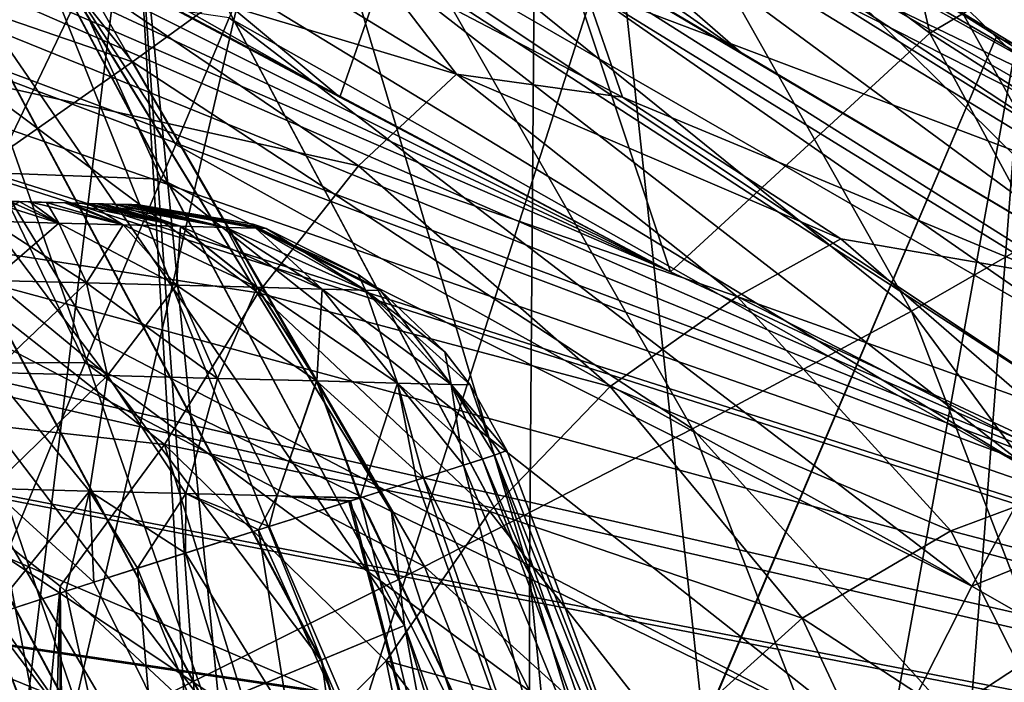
# Model space of a CAD drawing. Header units: metres. Extents: x -90 to 90, y -173 to 74.
# Tile 475 of 564: x 12.48 to 16.03, y 11.54 to 13.93. Entities that reach past the tile are written whole.
import ezdxf

# ---------------------------------------------------------------- set-up
doc = ezdxf.new("R2010")
doc.units = ezdxf.units.M
doc.layers.add('solid_509418', color=7, linetype='CONTINUOUS')
doc.layers.add('solid_509418_01', color=7, linetype='CONTINUOUS')

msp = doc.modelspace()

# ---------------------------------------------------------------- linework, layer by layer
at = {"layer": 'solid_509418'}
for points in [[(14.82881, 13.020579, 15.870558), (-1.501748, 21.690739, 7.785504), (-2.240674, 21.529486, 7.935874)], [(13.635526, 13.650094, 15.283526), (12.966275, 14.0297, 14.929538), (-1.501748, 21.690739, 7.785504)], [(14.82881, 13.020579, 15.870558), (13.635526, 13.650094, 15.283526), (-1.501748, 21.690739, 7.785504)], [(14.82881, 13.020579, 15.870558), (-2.240674, 21.529486, 7.935874), (-2.964292, 21.304502, 8.145675)], [(14.82881, 13.020579, 15.870558), (-2.964292, 21.304502, 8.145675), (-3.667287, 21.016636, 8.414114)], [(16.703533, 12.14677, 16.6854), (-3.667287, 21.016636, 8.414114), (-4.344294, 20.66707, 8.740089)], [(16.703533, 12.14677, 16.6854), (-4.344294, 20.66707, 8.740089), (-4.989629, 20.257486, 9.122033)], [(18.5662, 11.40943, 17.37298), (-4.989629, 20.257486, 9.122033), (-5.597472, 19.790192, 9.557793)], [(18.5662, 11.40943, 17.37298), (16.703533, 12.14677, 16.6854), (-4.989629, 20.257486, 9.122033)], [(18.5662, 11.40943, 17.37298), (-5.597472, 19.790192, 9.557793), (-6.162198, 19.268057, 10.044692)], [(20.398369, 10.805264, 17.936373), (-6.162198, 19.268057, 10.044692), (-7.187422, 18.277428, 10.968469)], [(20.398369, 10.805264, 17.936373), (18.5662, 11.40943, 17.37298), (-6.162198, 19.268057, 10.044692)], [(20.398369, 10.805264, 17.936373), (-7.187422, 18.277428, 10.968469), (-8.260038, 17.33305, 11.849114)], [(22.177095, 10.330552, 18.379049), (-8.260038, 17.33305, 11.849114), (-9.382043, 16.431501, 12.689822)], [(22.177095, 10.330552, 18.379049), (20.398369, 10.805264, 17.936373), (-8.260038, 17.33305, 11.849114)], [(23.855959, 9.982375, 18.70373), (-9.382043, 16.431501, 12.689822), (-11.139967, 15.170759, 13.865483)], [(23.855959, 9.982375, 18.70373), (22.177095, 10.330552, 18.379049), (-9.382043, 16.431501, 12.689822)], [(25.394751, 9.748757, 18.921581), (-11.139967, 15.170759, 13.865483), (-12.963869, 14.03114, 14.928195)], [(25.394751, 9.748757, 18.921581), (23.855959, 9.982375, 18.70373), (-11.139967, 15.170759, 13.865483)], [(25.394751, 9.748757, 18.921581), (-12.963869, 14.03114, 14.928195), (-13.635589, 13.650109, 15.283511)], [(25.394751, 9.748757, 18.921581), (-13.635589, 13.650109, 15.283511), (-14.826507, 13.021798, 15.869422)]]:
    msp.add_3dface(points, dxfattribs=at)
at = {"layer": 'solid_509418_01'}
for points in [[(-3.667287, 21.016636, 8.414114), (16.703533, 12.14677, 16.6854), (14.82881, 13.020579, 15.870558)], [(14.320133, 11.931593, -23.15), (14.358884, 16.854607, -23.15), (12.11802, 19.309906, -23.15)], [(12.887779, 14.611339, -23.15), (14.320133, 11.931593, -23.15), (12.11802, 19.309906, -23.15)], [(10.1, 0.9, -22.5), (11.605629, 18.422117, -22.5), (12.719114, 17.279369, -22.5)], [(9.929629, -0.394095, -22.5), (12.719114, 17.279369, -22.5), (13.762328, 16.129944, -22.5)], [(9.929629, -0.394095, -22.5), (10.1, 0.9, -22.5), (12.719114, 17.279369, -22.5)], [(12.888417, 14.609458, -24.15), (10.961456, 16.958302, -24.15), (12.471044, 11.168263, -24.15)], [(14.320133, 11.931593, -23.15), (15.202172, 9.0239, -23.15), (14.358884, 16.854607, -23.15)], [(15.202172, 9.0239, -23.15), (16.110071, 14.029046, -23.15), (14.358884, 16.854607, -23.15)], [(9.929629, -0.394095, -22.5), (13.762328, 16.129944, -22.5), (14.855026, 14.989584, -22.5)], [(15.416088, 15.750954, -51.042789), (15.56659, 15.949896, -49.491974), (16.839474, 13.622028, -49.282585)], [(15.56659, 15.949896, -49.491974), (16.112644, 15.090252, -48.757435), (16.841133, 13.656778, -48.721081)], [(16.839474, 13.622028, -49.282585), (15.56659, 15.949896, -49.491974), (16.841133, 13.656778, -48.721081)], [(16.342703, 13.810122, 0.000016), (13.243612, 15.720981, 2.669174), (13.185842, 15.848053, -0.000065)], [(13.313528, 15.564704, -5.660518), (16.342703, 13.810122, 0.000016), (13.185842, 15.848053, -0.000065)], [(14.970389, 15.446137, -22.461327), (15.284821, 15.768817, -22.320169), (17.366133, 13.861463, -22.320166)], [(15.061695, 15.424754, -52.537861), (15.416088, 15.750954, -51.042789), (16.676769, 13.469535, -50.837425)], [(17.366133, 13.861463, -22.320166), (15.284821, 15.768817, -22.320169), (17.653519, 14.236703, -22.062838)], [(16.676769, 13.469535, -50.837425), (15.416088, 15.750954, -51.042789), (16.839474, 13.622028, -49.282585)], [(16.342703, 13.810122, 0.000016), (13.310047, 15.572763, 5.511436), (13.243612, 15.720981, 2.669174)], [(14.138253, 15.088026, 13.678428), (15.765029, 13.88108, 14.903039), (15.35406, 15.672615, 12.448626)], [(15.765029, 13.88108, 14.903039), (16.937321, 14.574037, 13.669527), (15.35406, 15.672615, 12.448626)], [(16.342703, 13.810122, 0.000016), (13.62711, 15.328584, 5.803419), (13.310047, 15.572763, 5.511436)], [(16.363686, 13.646226, -5.337171), (16.342703, 13.810122, 0.000016), (13.313528, 15.564704, -5.660518)], [(16.363686, 13.646226, -5.337171), (13.313528, 15.564704, -5.660518), (13.400894, 15.362265, -9.160735)], [(10.638277, 14.549186, -57.418571), (11.568991, 15.429652, -56.509834), (12.886348, 13.777516, -56.332066)], [(12.886348, 13.777516, -56.332066), (11.568991, 15.429652, -56.509834), (13.781027, 14.425711, -55.215534)], [(17.036819, 13.461962, -22.467016), (14.855026, 14.989584, -22.5), (14.970389, 15.446137, -22.461327)], [(17.036819, 13.461962, -22.467016), (14.970389, 15.446137, -22.461327), (17.366133, 13.861463, -22.320166)], [(14.512156, 14.979342, -53.940311), (15.061695, 15.424754, -52.537861), (16.293541, 13.219492, -52.340042)], [(16.293541, 13.219492, -52.340042), (15.061695, 15.424754, -52.537861), (16.676769, 13.469535, -50.837425)], [(13.400894, 15.362265, -9.160735), (13.460469, 15.219995, -11.406977), (16.531374, 13.303173, -11.068451)], [(16.363686, 13.646226, -5.337171), (13.400894, 15.362265, -9.160735), (16.531374, 13.303173, -11.068451)], [(16.342703, 13.810122, 0.000016), (16.678371, 13.469662, 5.710794), (13.62711, 15.328584, 5.803419)], [(14.596542, 14.633002, 6.637789), (13.62711, 15.328584, 5.803419), (16.678371, 13.469662, 5.710794)], [(15.081577, 13.812592, -16.757689), (13.460469, 15.219995, -11.406977), (13.610655, 14.842347, -16.729654)], [(16.581196, 12.924394, -16.784817), (16.531374, 13.303173, -11.068451), (13.460469, 15.219995, -11.406977)], [(15.081577, 13.812592, -16.757689), (16.581196, 12.924394, -16.784817), (13.460469, 15.219995, -11.406977)], [(12.195889, 14.84682, 14.158376), (13.635526, 13.650094, 15.283526), (14.138253, 15.088026, 13.678428)], [(14.138253, 15.088026, 13.678428), (13.635526, 13.650094, 15.283526), (14.82881, 13.020579, 15.870558)], [(14.138253, 15.088026, 13.678428), (14.82881, 13.020579, 15.870558), (15.765029, 13.88108, 14.903039)], [(9.929629, -0.394095, -22.5), (14.855026, 14.989584, -22.5), (16.005117, 13.867033, -22.5)], [(13.781027, 14.425711, -55.215534), (14.512156, 14.979342, -53.940311), (15.699244, 12.878072, -53.753368)], [(15.699244, 12.878072, -53.753368), (14.512156, 14.979342, -53.940311), (16.293541, 13.219492, -52.340042)], [(17.036819, 13.461962, -22.467016), (16.005117, 13.867033, -22.5), (14.855026, 14.989584, -22.5)], [(12.481767, 14.34005, -22.946615), (13.821942, 12.153925, -23.389999), (12.240427, 14.893191, -23.389999)], [(12.480993, 14.339533, -23.834999), (12.240427, 14.893191, -23.389999), (13.821942, 12.153925, -23.389999)], [(12.195889, 14.84682, 14.158376), (12.966275, 14.0297, 14.929538), (13.635526, 13.650094, 15.283526)], [(13.560246, 14.709742, -17.502502), (15.081577, 13.812592, -16.757689), (13.610655, 14.842347, -16.729654)], [(16.406572, 12.73105, -17.819267), (13.560246, 14.709742, -17.502502), (13.446339, 14.437354, -18.139416)], [(13.560246, 14.709742, -17.502502), (16.581196, 12.924394, -16.784817), (15.081577, 13.812592, -16.757689)], [(16.493277, 12.857371, -17.392403), (16.581196, 12.924394, -16.784817), (13.560246, 14.709742, -17.502502)], [(16.406572, 12.73105, -17.819267), (16.493277, 12.857371, -17.392403), (13.560246, 14.709742, -17.502502)], [(14.320102, 11.930069, -24.15), (14.320133, 11.931593, -23.15), (12.887779, 14.611339, -23.15)], [(14.320102, 11.930069, -24.15), (12.887779, 14.611339, -23.15), (12.888417, 14.609458, -24.15)], [(15.585336, 13.996023, 7.407648), (14.596542, 14.633002, 6.637789), (16.678371, 13.469662, 5.710794)], [(12.888417, 14.609458, -24.15), (12.471044, 11.168263, -24.15), (13.240045, 8.635736, -24.15)], [(12.888417, 14.609458, -24.15), (13.240045, 8.635736, -24.15), (13.5, 6, -24.15)], [(14.320102, 0.069931, -24.15), (12.888417, 14.609458, -24.15), (13.5, 6, -24.15)], [(14.320102, 0.069931, -24.15), (14.320102, 11.930069, -24.15), (12.888417, 14.609458, -24.15)], [(11.850193, 13.050753, -57.262356), (10.638277, 14.549186, -57.418571), (12.886348, 13.777516, -56.332066)], [(15.765029, 13.88108, 14.903039), (17.540947, 12.741897, 16.041342), (16.937321, 14.574037, 13.669527)], [(12.549377, 14.185766, 10.540526), (12.753921, 14.526875, 10.009816), (14.05589, 13.733563, 10.657195)], [(14.05589, 13.733563, 10.657195), (12.753921, 14.526875, 10.009816), (13.761166, 14.117574, 10.147084)], [(16.284636, 12.54382, -18.230391), (13.446339, 14.437354, -18.139416), (13.429379, 14.397419, -18.207777)], [(16.284636, 12.54382, -18.230391), (16.406572, 12.73105, -17.819267), (13.446339, 14.437354, -18.139416)], [(12.886348, 13.777516, -56.332066), (13.781027, 14.425711, -55.215534), (14.908543, 12.453696, -55.04253)], [(16.140247, 12.297155, -18.603861), (13.429379, 14.397419, -18.207777), (13.278596, 14.039994, -18.685858)], [(16.140247, 12.297155, -18.603861), (16.284636, 12.54382, -18.230391), (13.429379, 14.397419, -18.207777)], [(14.908543, 12.453696, -55.04253), (13.781027, 14.425711, -55.215534), (15.699244, 12.878072, -53.753368)], [(16.398304, 13.33211, 9.459284), (14.519325, 14.04352, 9.66281), (14.711287, 14.363015, 8.25877)], [(14.711287, 14.363015, 8.25877), (15.585336, 13.996023, 7.407648), (16.754763, 13.327978, 8.220192)], [(16.398304, 13.33211, 9.459284), (14.711287, 14.363015, 8.25877), (16.754763, 13.327978, 8.220192)], [(12.480993, 14.339533, -23.834999), (13.868136, 11.74437, -23.834999), (12.209796, 14.158324, -24.160995)], [(12.211138, 14.159222, -22.619938), (13.568289, 11.62017, -22.619938), (12.481767, 14.34005, -22.946615)], [(12.480993, 14.339533, -23.834999), (13.821942, 12.153925, -23.389999), (13.868136, 11.74437, -23.834999)], [(12.481767, 14.34005, -22.946615), (13.868996, 11.744726, -22.946615), (13.821942, 12.153925, -23.389999)], [(13.568289, 11.62017, -22.619938), (13.868996, 11.744726, -22.946615), (12.481767, 14.34005, -22.946615)], [(11.976948, 14.189698, 10.559444), (12.549377, 14.185766, 10.540526), (12.308846, 13.710952, 10.939226)], [(12.308846, 13.710952, 10.939226), (12.549377, 14.185766, 10.540526), (13.702136, 13.402725, 11.103975)], [(13.702136, 13.402725, 11.103975), (12.549377, 14.185766, 10.540526), (14.05589, 13.733563, 10.657195)], [(12.209796, 14.158324, -24.160995), (13.566798, 11.619552, -24.160995), (11.839353, 13.910802, -24.279999)], [(11.840902, 13.911838, -22.5), (13.156905, 11.449769, -22.5), (12.211138, 14.159222, -22.619938)], [(13.868136, 11.74437, -23.834999), (13.566798, 11.619552, -24.160995), (12.209796, 14.158324, -24.160995)], [(13.156905, 11.449769, -22.5), (13.568289, 11.62017, -22.619938), (12.211138, 14.159222, -22.619938)], [(14.519325, 14.04352, 9.66281), (14.655824, 13.650137, 10.497623), (13.761166, 14.117574, 10.147084)], [(14.05589, 13.733563, 10.657195), (13.761166, 14.117574, 10.147084), (14.655824, 13.650137, 10.497623)], [(14.519325, 14.04352, 9.66281), (16.196838, 13.009237, 10.81161), (14.655824, 13.650137, 10.497623)], [(16.398304, 13.33211, 9.459284), (16.196838, 13.009237, 10.81161), (14.519325, 14.04352, 9.66281)], [(12.692168, 14.016647, -18.926003), (12.13227, 14.008084, -18.929028), (12.384915, 13.377619, -19.313717)], [(12.692168, 14.016647, -18.926003), (12.384915, 13.377619, -19.313717), (12.990266, 13.354833, -19.235226)], [(12.692168, 14.016647, -18.926003), (12.990266, 13.354833, -19.235226), (13.042533, 13.479337, -19.15943)], [(12.692168, 14.016647, -18.926003), (13.042533, 13.479337, -19.15943), (13.235002, 13.936647, -18.792894)], [(16.140247, 12.297155, -18.603861), (13.278596, 14.039994, -18.685858), (13.235002, 13.936647, -18.792894)], [(15.202172, 9.0239, -23.15), (15.5, 6, -23.15), (16.110071, 14.029046, -23.15)], [(15.5, 6, -23.15), (16.110102, -2.028988, -23.15), (16.110071, 14.029046, -23.15)], [(16.754763, 13.327978, 8.220192), (15.585336, 13.996023, 7.407648), (16.678371, 13.469662, 5.710794)], [(15.916424, 11.886643, -19.025824), (13.235002, 13.936647, -18.792894), (13.042533, 13.479337, -19.15943)], [(15.916424, 11.886643, -19.025824), (16.140247, 12.297155, -18.603861), (13.235002, 13.936647, -18.792894)], [(11.839353, 13.910802, -24.279999), (13.155184, 11.449056, -24.279999), (11.469117, 13.663419, -24.160063)], [(11.470459, 13.664315, -22.619005), (12.745291, 11.279272, -22.619005), (11.840902, 13.911838, -22.5)], [(13.566798, 11.619552, -24.160995), (13.155184, 11.449056, -24.279999), (11.839353, 13.910802, -24.279999)], [(12.745291, 11.279272, -22.619005), (13.156905, 11.449769, -22.5), (11.840902, 13.911838, -22.5)], [(9.430127, -1.6, -22.5), (16.005117, 13.867033, -22.5), (17.220091, 12.770858, -22.5)], [(9.430127, -1.6, -22.5), (9.929629, -0.394095, -22.5), (16.005117, 13.867033, -22.5)], [(15.765029, 13.88108, 14.903039), (14.82881, 13.020579, 15.870558), (16.703533, 12.14677, 16.6854)], [(15.765029, 13.88108, 14.903039), (16.703533, 12.14677, 16.6854), (17.540947, 12.741897, 16.041342)], [(17.036819, 13.461962, -22.467016), (17.220091, 12.770858, -22.5), (16.005117, 13.867033, -22.5)], [(11.850193, 13.050753, -57.262356), (12.886348, 13.777516, -56.332066), (13.940945, 11.956837, -56.175724)], [(13.940945, 11.956837, -56.175724), (12.886348, 13.777516, -56.332066), (14.908543, 12.453696, -55.04253)], [(13.702136, 13.402725, 11.103975), (14.05589, 13.733563, 10.657195), (15.070014, 12.931482, 11.545393)], [(14.05589, 13.733563, 10.657195), (14.655824, 13.650137, 10.497623), (15.443569, 13.138595, 11.06863)], [(15.070014, 12.931482, 11.545393), (14.05589, 13.733563, 10.657195), (15.443569, 13.138595, 11.06863)], [(12.053324, 13.142699, 11.171259), (12.308846, 13.710952, 10.939226), (13.340766, 12.944695, 11.411696)], [(13.340766, 12.944695, 11.411696), (12.308846, 13.710952, 10.939226), (13.702136, 13.402725, 11.103975)], [(11.469117, 13.663419, -24.160063), (12.7438, 11.278655, -24.160063), (11.198488, 13.482591, -23.833385)], [(13.155184, 11.449056, -24.279999), (12.7438, 11.278655, -24.160063), (11.469117, 13.663419, -24.160063)], [(12.443953, 11.154454, -22.945), (12.745291, 11.279272, -22.619005), (11.470459, 13.664315, -22.619005)], [(16.196838, 13.009237, 10.81161), (15.443569, 13.138595, 11.06863), (14.655824, 13.650137, 10.497623)], [(12.7438, 11.278655, -24.160063), (12.443093, 11.154098, -23.833385), (11.198488, 13.482591, -23.833385)], [(15.916424, 11.886643, -19.025824), (13.042533, 13.479337, -19.15943), (12.990266, 13.354833, -19.235226)], [(13.340766, 12.944695, 11.411696), (13.702136, 13.402725, 11.103975), (14.61086, 12.606631, 11.886269)], [(14.61086, 12.606631, 11.886269), (13.702136, 13.402725, 11.103975), (15.070014, 12.931482, 11.545393)], [(12.384915, 13.377619, -19.313717), (12.153628, 12.689094, -19.510849), (12.715224, 12.693379, -19.508049)], [(12.384915, 13.377619, -19.313717), (12.715224, 12.693379, -19.508049), (12.750952, 12.779245, -19.483597)], [(12.384915, 13.377619, -19.313717), (12.750952, 12.779245, -19.483597), (12.990266, 13.354833, -19.235226)], [(15.612705, 11.286601, -19.393869), (12.990266, 13.354833, -19.235226), (12.750952, 12.779245, -19.483597)], [(15.612705, 11.286601, -19.393869), (15.916424, 11.886643, -19.025824), (12.990266, 13.354833, -19.235226)], [(12.620345, 13.196148, -44.7551), (12.444212, 13.274137, -44.319515), (12.364506, 13.276224, -44.326736)], [(12.374706, 13.20258, -44.789909), (12.620345, 13.196148, -44.7551), (12.364506, 13.276224, -44.326736)], [(12.620598, 13.196141, -41.044956), (12.374723, 13.202579, -41.01009), (12.477562, 13.273264, -41.486626)], [(12.444212, 13.274137, -44.319515), (12.515611, 13.272267, -44.303989), (12.477562, 13.273264, -41.486626)], [(12.620345, 13.196148, -44.7551), (12.515611, 13.272267, -44.303989), (12.444212, 13.274137, -44.319515)], [(12.515611, 13.272267, -44.303989), (12.57592, 13.270688, -41.516441), (12.477562, 13.273264, -41.486626)], [(12.620598, 13.196141, -41.044956), (12.477562, 13.273264, -41.486626), (12.57592, 13.270688, -41.516441)], [(12.515611, 13.272267, -44.303989), (12.642395, 13.268948, -44.252033), (12.57592, 13.270688, -41.516441)], [(12.852798, 13.190061, -44.66394), (12.642395, 13.268948, -44.252033), (12.515611, 13.272267, -44.303989)], [(12.620345, 13.196148, -44.7551), (12.852798, 13.190061, -44.66394), (12.515611, 13.272267, -44.303989)], [(12.642395, 13.268948, -44.252033), (12.659349, 13.268503, -41.557732), (12.57592, 13.270688, -41.516441)], [(12.853186, 13.190051, -41.136253), (12.57592, 13.270688, -41.516441), (12.659349, 13.268503, -41.557732)], [(12.853186, 13.190051, -41.136253), (12.620598, 13.196141, -41.044956), (12.57592, 13.270688, -41.516441)], [(12.642395, 13.268948, -44.252033), (12.701482, 13.2674, -44.21431), (12.659349, 13.268503, -41.557732)], [(13.058919, 13.184664, -44.517895), (12.701482, 13.2674, -44.21431), (12.642395, 13.268948, -44.252033)], [(12.852798, 13.190061, -44.66394), (13.058919, 13.184664, -44.517895), (12.642395, 13.268948, -44.252033)], [(12.701482, 13.2674, -44.21431), (12.727698, 13.266713, -41.60606), (12.659349, 13.268503, -41.557732)], [(12.853186, 13.190051, -41.136253), (12.659349, 13.268503, -41.557732), (12.727698, 13.266713, -41.60606)], [(12.701482, 13.2674, -44.21431), (12.758798, 13.265899, -44.166046), (12.727698, 13.266713, -41.60606)], [(13.058919, 13.184664, -44.517895), (12.758798, 13.265899, -44.166046), (12.701482, 13.2674, -44.21431)], [(12.758798, 13.265899, -44.166046), (12.782033, 13.26529, -41.657921), (12.727698, 13.266713, -41.60606)], [(13.059319, 13.184653, -41.28244), (12.727698, 13.266713, -41.60606), (12.782033, 13.26529, -41.657921)], [(13.059319, 13.184653, -41.28244), (12.853186, 13.190051, -41.136253), (12.727698, 13.266713, -41.60606)], [(12.758798, 13.265899, -44.166046), (12.81323, 13.264474, -44.104168), (12.782033, 13.26529, -41.657921)], [(13.223733, 13.180347, -44.321407), (12.81323, 13.264474, -44.104168), (12.758798, 13.265899, -44.166046)], [(13.058919, 13.184664, -44.517895), (13.223733, 13.180347, -44.321407), (12.758798, 13.265899, -44.166046)], [(12.81323, 13.264474, -44.104168), (12.824759, 13.264172, -41.711891), (12.782033, 13.26529, -41.657921)], [(13.059319, 13.184653, -41.28244), (12.782033, 13.26529, -41.657921), (12.824759, 13.264172, -41.711891)], [(12.81323, 13.264474, -44.104168), (12.860645, 13.263232, -44.026581), (12.824759, 13.264172, -41.711891)], [(13.223733, 13.180347, -44.321407), (12.860645, 13.263232, -44.026581), (12.81323, 13.264474, -44.104168)], [(12.860645, 13.263232, -44.026581), (12.883739, 13.262628, -41.829334), (12.824759, 13.264172, -41.711891)], [(13.224008, 13.180341, -41.478954), (12.824759, 13.264172, -41.711891), (12.883739, 13.262628, -41.829334)], [(13.224008, 13.180341, -41.478954), (13.059319, 13.184653, -41.28244), (12.824759, 13.264172, -41.711891)], [(12.860645, 13.263232, -44.026581), (12.894748, 13.26234, -43.932808), (12.883739, 13.262628, -41.829334)], [(13.331502, 13.177526, -44.08448), (12.894748, 13.26234, -43.932808), (12.860645, 13.263232, -44.026581)], [(13.223733, 13.180347, -44.321407), (13.331502, 13.177526, -44.08448), (12.860645, 13.263232, -44.026581)], [(12.894748, 13.26234, -43.932808), (12.901236, 13.262169, -41.897861), (12.883739, 13.262628, -41.829334)], [(13.331615, 13.177523, -41.715763), (12.883739, 13.262628, -41.829334), (12.901236, 13.262169, -41.897861)], [(13.331615, 13.177523, -41.715763), (13.224008, 13.180341, -41.478954), (12.883739, 13.262628, -41.829334)], [(12.894748, 13.26234, -43.932808), (12.907958, 13.261993, -43.824287), (12.901236, 13.262169, -41.897861)], [(13.36921, 13.176541, -43.82428), (12.907958, 13.261993, -43.824287), (12.894748, 13.26234, -43.932808)], [(13.331502, 13.177526, -44.08448), (13.36921, 13.176541, -43.82428), (12.894748, 13.26234, -43.932808)], [(12.907958, 13.261993, -43.824287), (12.90798, 13.261992, -41.975716), (12.901236, 13.262169, -41.897861)], [(13.331615, 13.177523, -41.715763), (12.901236, 13.262169, -41.897861), (12.90798, 13.261992, -41.975716)], [(13.322115, 13.192338, -43.82428), (12.90798, 13.261992, -41.975716), (12.907958, 13.261993, -43.824287)], [(13.322115, 13.192338, -43.82428), (12.907958, 13.261993, -43.824287), (13.36921, 13.176541, -43.82428)], [(13.322124, 13.192335, -41.975716), (13.331615, 13.177523, -41.715763), (12.90798, 13.261992, -41.975716)], [(13.322115, 13.192338, -43.82428), (13.322124, 13.192335, -41.975716), (12.90798, 13.261992, -41.975716)], [(12.720608, 12.980291, -45.159878), (12.620345, 13.196148, -44.7551), (12.374706, 13.20258, -44.789909)], [(12.380071, 12.989208, -45.208164), (12.720608, 12.980291, -45.159878), (12.374706, 13.20258, -44.789909)], [(12.620598, 13.196141, -41.044956), (12.380089, 12.989208, -40.591839), (12.374723, 13.202579, -41.01009)], [(12.720949, 12.980283, -40.640202), (12.380089, 12.989208, -40.591839), (12.620598, 13.196141, -41.044956)], [(13.045046, 12.971795, -45.032578), (12.852798, 13.190061, -44.66394), (12.620345, 13.196148, -44.7551)], [(12.720608, 12.980291, -45.159878), (13.045046, 12.971795, -45.032578), (12.620345, 13.196148, -44.7551)], [(12.720949, 12.980283, -40.640202), (12.620598, 13.196141, -41.044956), (12.853186, 13.190051, -41.136253)], [(13.045575, 12.971782, -40.767693), (12.720949, 12.980283, -40.640202), (12.853186, 13.190051, -41.136253)], [(13.335868, 12.96418, -44.826405), (13.058919, 13.184664, -44.517895), (12.852798, 13.190061, -44.66394)], [(13.045046, 12.971795, -45.032578), (13.335868, 12.96418, -44.826405), (12.852798, 13.190061, -44.66394)], [(13.045575, 12.971782, -40.767693), (12.853186, 13.190051, -41.136253), (13.059319, 13.184653, -41.28244)], [(13.322115, 13.192338, -43.82428), (13.36921, 13.176541, -43.82428), (13.322124, 13.192335, -41.975716)], [(13.322124, 13.192335, -41.975716), (13.369229, 13.176535, -41.975716), (13.331615, 13.177523, -41.715763)], [(13.36921, 13.176541, -43.82428), (13.369229, 13.176535, -41.975716), (13.322124, 13.192335, -41.975716)], [(15.699244, 12.878072, -53.753368), (16.293541, 13.219492, -52.340042), (17.189726, 10.853941, -52.186188)], [(13.336418, 12.964166, -40.974072), (13.045575, 12.971782, -40.767693), (13.059319, 13.184653, -41.28244)], [(13.571339, 12.958014, -44.545525), (13.223733, 13.180347, -44.321407), (13.058919, 13.184664, -44.517895)], [(13.335868, 12.96418, -44.826405), (13.571339, 12.958014, -44.545525), (13.058919, 13.184664, -44.517895)], [(13.336418, 12.964166, -40.974072), (13.059319, 13.184653, -41.28244), (13.224008, 13.180341, -41.478954)], [(13.727038, 12.953937, -44.203018), (13.331502, 13.177526, -44.08448), (13.223733, 13.180347, -44.321407)], [(13.571339, 12.958014, -44.545525), (13.727038, 12.953937, -44.203018), (13.223733, 13.180347, -44.321407)], [(13.571713, 12.958004, -41.254993), (13.224008, 13.180341, -41.478954), (13.331615, 13.177523, -41.715763)], [(13.571713, 12.958004, -41.254993), (13.336418, 12.964166, -40.974072), (13.224008, 13.180341, -41.478954)], [(13.331502, 13.177526, -44.08448), (13.781887, 12.952505, -43.82428), (13.700731, 13.010597, -43.82428)], [(13.727038, 12.953937, -44.203018), (13.781887, 12.952505, -43.82428), (13.331502, 13.177526, -44.08448)], [(13.331502, 13.177526, -44.08448), (13.700731, 13.010597, -43.82428), (13.36921, 13.176541, -43.82428)], [(13.727182, 12.953933, -41.597336), (13.331615, 13.177523, -41.715763), (13.369229, 13.176535, -41.975716)], [(13.727182, 12.953933, -41.597336), (13.571713, 12.958004, -41.254993), (13.331615, 13.177523, -41.715763)], [(13.36921, 13.176541, -43.82428), (13.700731, 13.010597, -43.82428), (13.369229, 13.176535, -41.975716)], [(13.700727, 13.0106, -41.975716), (13.727182, 12.953933, -41.597336), (13.369229, 13.176535, -41.975716)], [(13.700731, 13.010597, -43.82428), (13.700727, 13.0106, -41.975716), (13.369229, 13.176535, -41.975716)], [(12.053324, 13.142699, 11.171259), (13.002592, 12.396624, 11.555071), (11.806759, 12.527926, 11.217811)], [(13.340766, 12.944695, 11.411696), (13.002592, 12.396624, 11.555071), (12.053324, 13.142699, 11.171259)], [(15.070014, 12.931482, 11.545393), (15.443569, 13.138595, 11.06863), (16.114958, 12.556922, 11.878422)], [(16.196838, 13.009237, 10.81161), (16.114958, 12.556922, 11.878422), (15.443569, 13.138595, 11.06863)], [(10.698128, 12.26335, -57.983459), (11.850193, 13.050753, -57.262356), (12.820324, 11.399752, -57.124985)], [(12.820324, 11.399752, -57.124985), (11.850193, 13.050753, -57.262356), (13.940945, 11.956837, -56.175724)], [(-14.826507, 13.021798, 15.869422), (-16.70134, 12.147783, 16.684454), (26.840626, 9.604709, 19.055908)], [(25.394751, 9.748757, 18.921581), (-14.826507, 13.021798, 15.869422), (26.840626, 9.604709, 19.055908)], [(13.700727, 13.0106, -41.975716), (13.781899, 12.952495, -41.975716), (13.727182, 12.953933, -41.597336)], [(13.781887, 12.952505, -43.82428), (13.781899, 12.952495, -41.975716), (13.700727, 13.0106, -41.975716)], [(13.700731, 13.010597, -43.82428), (13.781887, 12.952505, -43.82428), (13.700727, 13.0106, -41.975716)], [(12.380063, 12.65702, -45.540039), (12.795899, 12.646131, -45.481064), (12.380071, 12.989208, -45.208164)], [(12.795899, 12.646131, -45.481064), (12.720608, 12.980291, -45.159878), (12.380071, 12.989208, -45.208164)], [(12.720949, 12.980283, -40.640202), (12.380081, 12.657019, -40.25996), (12.380089, 12.989208, -40.591839)], [(12.796309, 12.646119, -40.319035), (12.380081, 12.657019, -40.25996), (12.720949, 12.980283, -40.640202)], [(13.193325, 12.635723, -45.325085), (13.045046, 12.971795, -45.032578), (12.720608, 12.980291, -45.159878)], [(12.795899, 12.646131, -45.481064), (13.193325, 12.635723, -45.325085), (12.720608, 12.980291, -45.159878)], [(12.796309, 12.646119, -40.319035), (12.720949, 12.980283, -40.640202), (13.045575, 12.971782, -40.767693)], [(13.193967, 12.635706, -40.475246), (12.796309, 12.646119, -40.319035), (13.045575, 12.971782, -40.767693)], [(14.176331, 12.156031, 12.089574), (13.002592, 12.396624, 11.555071), (13.340766, 12.944695, 11.411696)], [(13.551355, 12.626348, -45.071201), (13.335868, 12.96418, -44.826405), (13.045046, 12.971795, -45.032578)], [(13.193325, 12.635723, -45.325085), (13.551355, 12.626348, -45.071201), (13.045046, 12.971795, -45.032578)], [(13.193967, 12.635706, -40.475246), (13.045575, 12.971782, -40.767693), (13.336418, 12.964166, -40.974072)], [(13.552026, 12.62633, -40.729382), (13.193967, 12.635706, -40.475246), (13.336418, 12.964166, -40.974072)], [(13.842892, 12.618713, -44.723358), (13.571339, 12.958014, -44.545525), (13.335868, 12.96418, -44.826405)], [(13.551355, 12.626348, -45.071201), (13.842892, 12.618713, -44.723358), (13.335868, 12.96418, -44.826405)], [(13.552026, 12.62633, -40.729382), (13.336418, 12.964166, -40.974072), (13.571713, 12.958004, -41.254993)], [(14.176331, 12.156031, 12.089574), (13.340766, 12.944695, 11.411696), (14.61086, 12.606631, 11.886269)], [(13.843348, 12.618702, -41.077286), (13.552026, 12.62633, -40.729382), (13.571713, 12.958004, -41.254993)], [(14.036623, 12.613641, -44.297081), (13.727038, 12.953937, -44.203018), (13.571339, 12.958014, -44.545525)], [(13.842892, 12.618713, -44.723358), (14.036623, 12.613641, -44.297081), (13.571339, 12.958014, -44.545525)], [(13.843348, 12.618702, -41.077286), (13.571713, 12.958004, -41.254993), (13.727182, 12.953933, -41.597336)], [(13.727038, 12.953937, -44.203018), (14.10507, 12.611858, -43.82428), (14.014121, 12.731019, -43.82428)], [(14.036623, 12.613641, -44.297081), (14.10507, 12.611858, -43.82428), (13.727038, 12.953937, -44.203018)], [(13.727038, 12.953937, -44.203018), (14.014121, 12.731019, -43.82428), (13.781887, 12.952505, -43.82428)], [(14.036793, 12.613636, -41.503361), (13.727182, 12.953933, -41.597336), (13.781899, 12.952495, -41.975716)], [(14.036793, 12.613636, -41.503361), (13.843348, 12.618702, -41.077286), (13.727182, 12.953933, -41.597336)], [(13.781887, 12.952505, -43.82428), (14.014121, 12.731019, -43.82428), (13.781899, 12.952495, -41.975716)], [(14.014111, 12.731032, -41.975716), (14.036793, 12.613636, -41.503361), (13.781899, 12.952495, -41.975716)], [(14.014121, 12.731019, -43.82428), (14.014111, 12.731032, -41.975716), (13.781899, 12.952495, -41.975716)], [(14.61086, 12.606631, 11.886269), (15.070014, 12.931482, 11.545393), (15.840913, 12.085297, 12.649707)], [(15.070014, 12.931482, 11.545393), (16.114958, 12.556922, 11.878422), (16.356026, 12.277901, 12.291143)], [(15.840913, 12.085297, 12.649707), (15.070014, 12.931482, 11.545393), (16.356026, 12.277901, 12.291143)], [(14.908543, 12.453696, -55.04253), (15.699244, 12.878072, -53.753368), (16.562826, 10.624254, -53.607979)], [(16.562826, 10.624254, -53.607979), (15.699244, 12.878072, -53.753368), (17.189726, 10.853941, -52.186188)], [(9.430127, -1.6, -22.5), (17.220091, 12.770858, -22.5), (18.507133, 11.711641, -22.5)], [(15.612705, 11.286601, -19.393869), (12.750952, 12.779245, -19.483597), (12.715224, 12.693379, -19.508049)], [(14.014111, 12.731032, -41.975716), (14.105083, 12.611839, -41.975716), (14.036793, 12.613636, -41.503361)], [(14.10507, 12.611858, -43.82428), (14.105083, 12.611839, -41.975716), (14.014111, 12.731032, -41.975716)], [(14.014121, 12.731019, -43.82428), (14.10507, 12.611858, -43.82428), (14.014111, 12.731032, -41.975716)], [(12.153628, 12.689094, -19.510849), (12.428557, 11.991915, -19.6), (12.715224, 12.693379, -19.508049)], [(15.349388, 10.746225, -19.559326), (12.715224, 12.693379, -19.508049), (12.428557, 11.991915, -19.6)], [(15.349388, 10.746225, -19.559326), (15.612705, 11.286601, -19.393869), (12.715224, 12.693379, -19.508049)], [(12.374682, 12.238565, -45.753017), (12.731571, 12.22922, -45.712173), (12.380063, 12.65702, -45.540039)], [(12.796309, 12.646119, -40.319035), (12.3747, 12.238565, -40.046986), (12.380081, 12.657019, -40.25996)], [(12.731571, 12.22922, -45.712173), (12.795899, 12.646131, -45.481064), (12.380063, 12.65702, -45.540039)], [(12.731291, 12.229227, -40.087769), (12.3747, 12.238565, -40.046986), (12.796309, 12.646119, -40.319035)], [(13.078952, 12.220123, -40.191906), (12.731291, 12.229227, -40.087769), (12.796309, 12.646119, -40.319035)], [(12.731571, 12.22922, -45.712173), (13.079521, 12.220109, -45.607853), (12.795899, 12.646131, -45.481064)], [(13.079521, 12.220109, -45.607853), (13.193325, 12.635723, -45.325085), (12.795899, 12.646131, -45.481064)], [(13.078952, 12.220123, -40.191906), (12.796309, 12.646119, -40.319035), (13.193967, 12.635706, -40.475246)], [(13.408262, 12.2115, -40.360367), (13.078952, 12.220123, -40.191906), (13.193967, 12.635706, -40.475246)], [(13.079521, 12.220109, -45.607853), (13.409149, 12.211477, -45.439053), (13.193325, 12.635723, -45.325085)], [(13.409149, 12.211477, -45.439053), (13.551355, 12.626348, -45.071201), (13.193325, 12.635723, -45.325085)], [(13.408262, 12.2115, -40.360367), (13.193967, 12.635706, -40.475246), (13.552026, 12.62633, -40.729382)], [(13.408262, 12.2115, -40.360367), (13.552026, 12.62633, -40.729382), (13.708949, 12.205108, -40.59531)], [(13.409149, 12.211477, -45.439053), (13.705647, 12.203988, -45.208294), (13.551355, 12.626348, -45.071201)], [(13.551355, 12.626348, -45.071201), (13.705647, 12.203988, -45.208294), (13.936728, 12.276678, -44.90213)], [(13.551355, 12.626348, -45.071201), (13.936728, 12.276678, -44.90213), (13.842892, 12.618713, -44.723358)], [(13.843348, 12.618702, -41.077286), (13.708949, 12.205108, -40.59531), (13.552026, 12.62633, -40.729382)], [(13.843348, 12.618702, -41.077286), (13.912368, 12.269019, -40.859127), (13.708949, 12.205108, -40.59531)], [(13.842892, 12.618713, -44.723358), (13.936728, 12.276678, -44.90213), (14.149935, 12.344474, -44.426506)], [(13.842892, 12.618713, -44.723358), (14.149935, 12.344474, -44.426506), (14.036623, 12.613641, -44.297081)], [(13.843348, 12.618702, -41.077286), (14.080933, 12.322366, -41.180439), (13.912368, 12.269019, -40.859127)], [(14.036793, 12.613636, -41.503361), (14.080933, 12.322366, -41.180439), (13.843348, 12.618702, -41.077286)], [(14.036623, 12.613641, -44.297081), (14.214441, 12.366239, -44.139694), (14.23772, 12.375527, -43.824287)], [(14.036623, 12.613641, -44.297081), (14.23772, 12.375527, -43.824287), (14.10507, 12.611858, -43.82428)], [(14.036623, 12.613641, -44.297081), (14.149935, 12.344474, -44.426506), (14.214441, 12.366239, -44.139694)], [(14.036793, 12.613636, -41.503361), (14.193273, 12.358836, -41.542793), (14.080933, 12.322366, -41.180439)], [(14.105083, 12.611839, -41.975716), (14.193273, 12.358836, -41.542793), (14.036793, 12.613636, -41.503361)], [(14.10507, 12.611858, -43.82428), (14.23772, 12.375527, -43.824287), (14.105083, 12.611839, -41.975716)], [(14.105083, 12.611839, -41.975716), (14.23772, 12.375527, -43.824287), (14.237711, 12.375546, -41.975716)], [(14.105083, 12.611839, -41.975716), (14.237711, 12.375546, -41.975716), (14.193273, 12.358836, -41.542793)], [(14.176331, 12.156031, 12.089574), (14.61086, 12.606631, 11.886269), (15.304412, 11.770652, 12.859758)], [(15.304412, 11.770652, 12.859758), (14.61086, 12.606631, 11.886269), (15.840913, 12.085297, 12.649707)], [(11.806759, 3.2006, 11.217811), (11.806759, 12.527926, 11.217811), (12.625216, 11.886602, 11.480656)], [(13.002592, 12.396624, 11.555071), (12.625216, 11.886602, 11.480656), (11.806759, 12.527926, 11.217811)], [(13.940945, 11.956837, -56.175724), (14.908543, 12.453696, -55.04253), (15.728733, 10.33876, -54.90799)], [(15.728733, 10.33876, -54.90799), (14.908543, 12.453696, -55.04253), (16.562826, 10.624254, -53.607979)], [(13.002592, 12.396624, 11.555071), (13.377323, 11.1847, 11.918725), (12.625216, 11.886602, 11.480656)], [(13.002592, 12.396624, 11.555071), (13.802795, 11.6162, 12.138851), (13.377323, 11.1847, 11.918725)], [(14.176331, 12.156031, 12.089574), (13.802795, 11.6162, 12.138851), (13.002592, 12.396624, 11.555071)], [(14.193273, 12.358836, -41.542793), (14.237711, 12.375546, -41.975716), (14.950104, 10.455828, -41.991982)], [(14.214441, 12.366239, -44.139694), (14.950368, 10.454943, -43.80801), (14.23772, 12.375527, -43.824287)], [(14.950368, 10.454943, -43.80801), (14.950104, 10.455828, -41.991982), (14.237711, 12.375546, -41.975716)], [(14.23772, 12.375527, -43.824287), (14.950368, 10.454943, -43.80801), (14.237711, 12.375546, -41.975716)], [(14.149935, 12.344474, -44.426506), (13.936728, 12.276678, -44.90213), (14.860899, 10.423216, -44.416473)], [(14.080933, 12.322366, -41.180439), (14.193273, 12.358836, -41.542793), (14.860313, 10.425289, -41.383537)], [(14.214441, 12.366239, -44.139694), (14.149935, 12.344474, -44.426506), (14.950368, 10.454943, -43.80801)], [(14.149935, 12.344474, -44.426506), (14.860899, 10.423216, -44.416473), (14.950368, 10.454943, -43.80801)], [(14.193273, 12.358836, -41.542793), (14.950104, 10.455828, -41.991982), (14.860313, 10.425289, -41.383537)], [(13.912368, 12.269019, -40.859127), (14.080933, 12.322366, -41.180439), (14.597533, 10.342651, -40.832752)], [(14.080933, 12.322366, -41.180439), (14.860313, 10.425289, -41.383537), (14.597533, 10.342651, -40.832752)], [(13.936728, 12.276678, -44.90213), (13.705647, 12.203988, -45.208294), (14.598104, 10.340615, -44.967251)], [(13.708949, 12.205108, -40.59531), (13.912368, 12.269019, -40.859127), (14.597533, 10.342651, -40.832752)], [(13.936728, 12.276678, -44.90213), (14.598104, 10.340615, -44.967251), (14.860899, 10.423216, -44.416473)], [(15.840913, 12.085297, 12.649707), (16.356026, 12.277901, 12.291143), (16.614201, 11.88256, 12.87055)], [(15.916424, 11.886643, -19.025824), (16.466606, 12.110315, -18.594568), (16.140247, 12.297155, -18.603861)], [(11.574327, 10.796185, -57.866901), (10.698128, 12.26335, -57.983459), (12.820324, 11.399752, -57.124985)], [(12.374682, 12.238565, -45.753017), (12.364506, 11.776738, -45.826225), (12.746344, 11.900039, -45.775963)], [(12.731291, 12.229227, -40.087769), (12.364523, 11.776737, -39.973778), (12.3747, 12.238565, -40.046986)], [(12.731291, 12.229227, -40.087769), (12.646362, 11.867836, -40.002964), (12.364523, 11.776737, -39.973778)], [(12.374682, 12.238565, -45.753017), (12.746344, 11.900039, -45.775963), (12.731571, 12.22922, -45.712173)], [(12.731291, 12.229227, -40.087769), (12.904018, 11.950569, -40.069252), (12.646362, 11.867836, -40.002964)], [(13.078952, 12.220123, -40.191906), (12.904018, 11.950569, -40.069252), (12.731291, 12.229227, -40.087769)], [(12.731571, 12.22922, -45.712173), (12.746344, 11.900039, -45.775963), (13.077369, 12.005755, -45.662926)], [(12.731571, 12.22922, -45.712173), (13.077369, 12.005755, -45.662926), (13.079521, 12.220109, -45.607853)], [(13.078952, 12.220123, -40.191906), (13.34114, 12.08937, -40.281788), (12.904018, 11.950569, -40.069252)], [(13.079521, 12.220109, -45.607853), (13.077369, 12.005755, -45.662926), (13.379737, 12.101496, -45.492203)], [(13.408262, 12.2115, -40.360367), (13.34114, 12.08937, -40.281788), (13.078952, 12.220123, -40.191906)], [(13.079521, 12.220109, -45.607853), (13.379737, 12.101496, -45.492203), (13.409149, 12.211477, -45.439053)], [(13.408262, 12.2115, -40.360367), (13.673624, 12.19401, -40.55769), (13.34114, 12.08937, -40.281788)], [(13.34114, 12.08937, -40.281788), (13.673624, 12.19401, -40.55769), (14.186438, 10.216658, -40.391872)], [(13.409149, 12.211477, -45.439053), (13.379737, 12.101496, -45.492203), (13.666959, 12.191823, -45.249195)], [(13.408262, 12.2115, -40.360367), (13.708949, 12.205108, -40.59531), (13.673624, 12.19401, -40.55769)], [(13.409149, 12.211477, -45.439053), (13.666959, 12.191823, -45.249195), (13.705647, 12.203988, -45.208294)], [(13.705647, 12.203988, -45.208294), (13.666959, 12.191823, -45.249195), (14.598104, 10.340615, -44.967251)], [(13.673624, 12.19401, -40.55769), (13.708949, 12.205108, -40.59531), (14.186438, 10.216658, -40.391872)], [(13.708949, 12.205108, -40.59531), (14.597533, 10.342651, -40.832752), (14.186438, 10.216658, -40.391872)], [(13.666959, 12.191823, -45.249195), (13.379737, 12.101496, -45.492203), (14.186991, 10.214681, -45.408123)], [(13.666959, 12.191823, -45.249195), (14.186991, 10.214681, -45.408123), (14.598104, 10.340615, -44.967251)], [(-16.70134, 12.147783, 16.684454), (-18.564163, 11.410231, 17.372232), (26.840626, 9.604709, 19.055908)], [(14.820217, 11.333789, 12.937761), (13.802795, 11.6162, 12.138851), (14.176331, 12.156031, 12.089574)], [(13.868996, 11.744726, -22.946615), (14.799374, 9.145704, -23.389999), (13.821942, 12.153925, -23.389999)], [(13.868136, 11.74437, -23.834999), (13.821942, 12.153925, -23.389999), (14.799374, 9.145704, -23.389999)], [(14.820217, 11.333789, 12.937761), (14.176331, 12.156031, 12.089574), (15.304412, 11.770652, 12.859758)], [(12.904018, 11.950569, -40.069252), (13.34114, 12.08937, -40.281788), (13.666001, 10.059252, -40.102703)], [(13.379737, 12.101496, -45.492203), (13.077369, 12.005755, -45.662926), (14.186991, 10.214681, -45.408123)], [(13.34114, 12.08937, -40.281788), (14.186438, 10.216658, -40.391872), (13.666001, 10.059252, -40.102703)], [(15.916424, 11.886643, -19.025824), (16.242569, 11.699168, -19.017172), (16.466606, 12.110315, -18.594568)], [(15.304412, 11.770652, 12.859758), (15.840913, 12.085297, 12.649707), (16.341097, 11.093802, 13.90141)], [(16.341097, 11.093802, 13.90141), (15.840913, 12.085297, 12.649707), (16.614201, 11.88256, 12.87055)], [(12.428557, 11.991915, -19.6), (12.428557, 3.074496, -19.6), (16.511808, -9.356192, -19.6)], [(13.774756, 11.094289, -19.6), (12.428557, 11.991915, -19.6), (16.511808, -9.356192, -19.6)], [(15.349388, 10.746225, -19.559326), (12.428557, 11.991915, -19.6), (13.774756, 11.094289, -19.6)], [(13.077369, 12.005755, -45.662926), (12.746344, 11.900039, -45.775963), (13.666537, 10.057349, -45.697285)], [(13.077369, 12.005755, -45.662926), (13.666537, 10.057349, -45.697285), (14.186991, 10.214681, -45.408123)], [(12.646362, 11.867836, -40.002964), (12.904018, 11.950569, -40.069252), (13.085589, 9.885258, -39.992657)], [(12.820324, 11.399752, -57.124985), (13.940945, 11.956837, -56.175724), (14.708028, 10.004503, -56.05415)], [(12.904018, 11.950569, -40.069252), (13.666001, 10.059252, -40.102703), (13.085589, 9.885258, -39.992657)], [(14.708028, 10.004503, -56.05415), (13.940945, 11.956837, -56.175724), (15.728733, 10.33876, -54.90799)], [(15.201653, 9.023049, -24.15), (14.320133, 11.931593, -23.15), (14.320102, 11.930069, -24.15)], [(15.201653, 2.976951, -24.15), (15.201653, 9.023049, -24.15), (14.320102, 11.930069, -24.15)], [(14.320102, 0.069931, -24.15), (15.201653, 2.976951, -24.15), (14.320102, 11.930069, -24.15)], [(15.201653, 9.023049, -24.15), (15.202172, 9.0239, -23.15), (14.320133, 11.931593, -23.15)], [(12.17873, -4.87401, 11.313227), (11.806759, 3.2006, 11.217811), (12.625216, 11.886602, 11.480656)], [(12.623243, -5.239115, 11.479779), (12.17873, -4.87401, 11.313227), (12.625216, 11.886602, 11.480656)], [(12.746344, 11.900039, -45.775963), (12.364506, 11.776738, -45.826225), (13.666537, 10.057349, -45.697285)], [(12.828807, -5.492858, 11.578156), (12.623243, -5.239115, 11.479779), (12.625216, 11.886602, 11.480656)], [(12.828807, -5.492858, 11.578156), (12.625216, 11.886602, 11.480656), (13.377323, 11.1847, 11.918725)], [(15.612705, 11.286601, -19.393869), (16.242569, 11.699168, -19.017172), (15.916424, 11.886643, -19.025824)], [(13.085589, 9.885258, -39.992657), (10.907277, 9.644354, -39.935616), (9.90613, 11.841113, -39.909401)], [(12.364523, 11.776737, -39.973778), (13.085589, 9.885258, -39.992657), (9.90613, 11.841113, -39.909401)], [(12.163166, 11.857061, -26.5), (13.161352, 9.00443, -26.5), (10.692088, 11.447648, -26.5)], [(12.205048, 11.769341, -22.700001), (13.161352, 9.00443, -26.5), (12.163166, 11.857061, -26.5)], [(12.646362, 11.867836, -40.002964), (13.085589, 9.885258, -39.992657), (12.364523, 11.776737, -39.973778)], [(10.907277, 9.644354, -45.864384), (13.046677, 10.01438, -45.808361), (12.364506, 11.776738, -45.826225)], [(11.2079, 10.287266, -22.700001), (13.172076, 8.956993, -22.700001), (12.205048, 11.769341, -22.700001)], [(12.027934, 11.792348, -23.389999), (12.600842, 10.409225, -23.389999), (12.443953, 11.154454, -22.945)], [(12.443093, 11.154098, -23.833385), (12.600842, 10.409225, -23.389999), (12.027934, 11.792348, -23.389999)], [(13.172076, 8.956993, -22.700001), (13.161352, 9.00443, -26.5), (12.205048, 11.769341, -22.700001)], [(13.666537, 10.057349, -45.697285), (12.364506, 11.776738, -45.826225), (13.046677, 10.01438, -45.808361)], [(14.820217, 11.333789, 12.937761), (15.304412, 11.770652, 12.859758), (15.756473, 10.803397, 13.958998)], [(15.756473, 10.803397, 13.958998), (15.304412, 11.770652, 12.859758), (16.341097, 11.093802, 13.90141)], [(13.868136, 11.74437, -23.834999), (14.722335, 8.928454, -23.834999), (13.566798, 11.619552, -24.160995)], [(13.568289, 11.62017, -22.619938), (14.404018, 8.865137, -22.619938), (13.868996, 11.744726, -22.946615)], [(13.868136, 11.74437, -23.834999), (14.799374, 9.145704, -23.389999), (14.722335, 8.928454, -23.834999)], [(13.868996, 11.744726, -22.946615), (14.723248, 8.928636, -22.946615), (14.799374, 9.145704, -23.389999)], [(14.404018, 8.865137, -22.619938), (14.723248, 8.928636, -22.946615), (13.868996, 11.744726, -22.946615)], [(9.430127, -1.6, -22.5), (18.507133, 11.711641, -22.5), (19.871984, 10.70021, -22.5)], [(15.612705, 11.286601, -19.393869), (16.06274, 11.421538, -19.227579), (16.242569, 11.699168, -19.017172)], [(13.566798, 11.619552, -24.160995), (14.402436, 8.864822, -24.160995), (13.155184, 11.449056, -24.279999)], [(13.156905, 11.449769, -22.5), (13.967297, 8.778268, -22.5), (13.568289, 11.62017, -22.619938)], [(13.802795, 11.6162, 12.138851), (14.046364, 10.410115, 12.543376), (13.377323, 11.1847, 11.918725)], [(14.722335, 8.928454, -23.834999), (14.402436, 8.864822, -24.160995), (13.566798, 11.619552, -24.160995)], [(13.967297, 8.778268, -22.5), (14.404018, 8.865137, -22.619938), (13.568289, 11.62017, -22.619938)], [(13.802795, 11.6162, 12.138851), (14.428128, 10.810224, 12.877371), (14.046364, 10.410115, 12.543376)], [(14.820217, 11.333789, 12.937761), (14.428128, 10.810224, 12.877371), (13.802795, 11.6162, 12.138851)]]:
    msp.add_3dface(points, dxfattribs=at)

doc.saveas('drawing.dxf')
